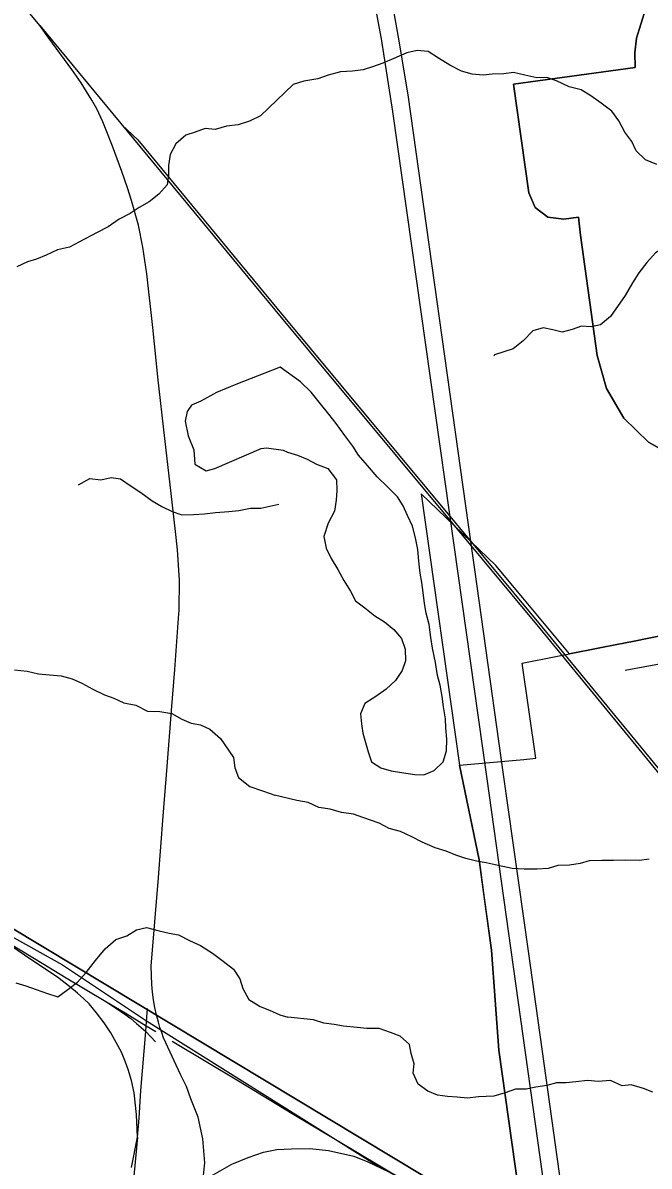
# Model space of a CAD drawing. Extents: x 114843 to 284848, y 317643 to 566895.
# Drawn here: x 169627 to 173071, y 405170 to 411461 of the extents above; entities that cross this region are included whole.
import ezdxf

# ---------------------------------------------------------------- set-up
doc = ezdxf.new("R2010")
doc.units = 0
for name, color, linetype in [('GM_X_City_Street', 7, 'Continuous'), ('GM_X_Corporation', 7, 'Continuous'), ('GM_X_County_Road', 7, 'Continuous'), ('GM_X_Interstate_Route', 7, 'Continuous'), ('GM_X_Minor_Lake', 7, 'Continuous'), ('GM_X_Minor_River', 7, 'Continuous'), ('GM_X_Rail_Line', 7, 'Continuous')]:
    doc.layers.add(name, color=color, linetype=linetype)

msp = doc.modelspace()

# ---------------------------------------------------------------- linework, layer by layer
at = {"layer": 'GM_X_City_Street'}
msp.add_lwpolyline([(172938.7, 407898.1), (173424.8, 407989), (174622.6, 408225.6)], dxfattribs=at)
at = {"layer": 'GM_X_Corporation'}
for points in [[(173088, 411653.4), (173024.9, 411454.1), (173002.3, 411376.4), (172992.2, 411296.2), (172994.9, 411215.4), (172325.7, 411122.5), (172409.4, 410525.9), (172443.8, 410444.9), (172514.1, 410391.9), (172601.5, 410381.2), (172682.4, 410391.5), (172693.3, 410292.6), (172785.5, 409630.1), (172836.2, 409447.9), (172932.6, 409285.1), (173068, 409153.1), (173226.5, 409063.6)], [(173226.5, 409063.6), (173068, 409153.1), (172932.6, 409285.1), (172836.2, 409447.9), (172785.5, 409630.1), (172693.3, 410292.6), (172682.4, 410391.5), (172601.5, 410381.2), (172514.1, 410391.9), (172443.8, 410444.9), (172409.4, 410525.9), (172325.7, 411122.5), (172994.9, 411215.4), (172992.2, 411296.2), (173002.3, 411376.4), (173024.9, 411454.1), (173088, 411653.4)], [(173125.1, 408086.2), (173061.1, 408073.6), (172997.2, 408060.9), (172931.8, 408048), (172893.8, 408040.5), (172800.7, 408022.2), (172633.3, 407989.1), (172376.6, 408297.4), (172228.5, 408475.3), (171817.9, 408869.3), (172028, 407375.4), (172135.7, 406855.2), (172163.4, 406646.6), (172203.4, 406359.2), (172244.3, 405807.3), (172388, 404792)], [(172388, 404792), (172244.3, 405807.3), (172203.4, 406359.2), (172135.7, 406855.2), (172028, 407375.4), (172382.3, 407408.3), (172447.1, 407414), (172373.1, 407937.4), (172558.5, 407974.5), (172633.3, 407989.1), (172800.7, 408022.2), (172893.8, 408040.5), (172931.8, 408048), (172997.2, 408060.9), (173061.1, 408073.6), (173125.1, 408086.2)], [(171835.8, 405112.8), (169032.4, 406800.6)], [(169032.4, 406800.6), (171835.8, 405112.8)]]:
    msp.add_lwpolyline(points, dxfattribs=at)
at = {"layer": 'GM_X_County_Road'}
msp.add_lwpolyline([(169198.7, 406637.8), (169845, 406278.5), (170307.4, 405970.3), (170833.3, 405638.8), (171575, 405173.3), (172208.4, 404827.5), (172552.1, 404644.2), (172654.1, 404589.9), (172688.7, 404572.9), (172739.6, 404560.2), (172774.8, 404558.2)], dxfattribs=at)
at = {"layer": 'GM_X_Interstate_Route'}
for points in [[(172077.5, 408698.3), (171745.7, 411064.6), (171692.4, 411382.7), (171595.2, 411928.2), (171569.4, 412054.7), (171415.4, 412782.4), (171361.9, 413027), (171332.1, 413167.1), (171301, 413314.4)], [(172835.4, 402573.1), (172692.1, 403650.3), (172552.1, 404644.2), (172178.2, 407313.3), (171999.2, 408587.1), (171662.2, 410972), (171600, 411371.9), (171474.3, 412035.7)], [(172406.7, 406353.5), (172270.6, 407324.1), (172111.9, 408453.3), (172077.5, 408698.3)], [(172993.5, 401577.5), (172992.7, 401613.7), (172980.9, 401971.7), (172961.4, 402259.9), (172935.7, 402492.5), (172927.8, 402583.9), (172883.9, 402954.9), (172784.6, 403661.1), (172654.1, 404589.9), (172406.7, 406353.5)]]:
    msp.add_lwpolyline(points, dxfattribs=at)
at = {"layer": 'GM_X_Minor_Lake'}
for points in [[(171041.3, 409566.2), (170798.7, 409471.4), (170692.5, 409426), (170606.2, 409378.3), (170554.1, 409356.6), (170529.8, 409322.7), (170519.5, 409268.6), (170535.1, 409188.3), (170566.7, 409111.9), (170572.2, 409031.7), (170634, 408995.2), (170682.1, 409008.9), (170936.7, 409117.7), (170966.8, 409121.5), (171058.7, 409109)], [(171058.7, 409109), (171082.4, 409098.5), (171136.3, 409082.1), (171190.2, 409059.6), (171242.1, 409033.1), (171304, 409008.6), (171351.6, 408946), (171353.3, 408887.9), (171348.9, 408833.7), (171340.6, 408773.6), (171306.1, 408707.7), (171281.6, 408633.6), (171295.3, 408569.4), (171322.9, 408513), (171358.6, 408452.6), (171392.2, 408392.1), (171427.9, 408333.7), (171455.6, 408281.3), (171507.4, 408242.8), (171563.1, 408198.3), (171615, 408165.8), (171666.7, 408123.3), (171708.4, 408072.8), (171730.1, 408014.5), (171731.7, 407950.3), (171713.4, 407896.2), (171677, 407842.4), (171624.7, 407794.6), (171568.4, 407754.9), (171508.1, 407715.3), (171483.7, 407659.3), (171489.4, 407603.1), (171497.1, 407552.9), (171510.8, 407500.6), (171526.5, 407450.4), (171544.1, 407394.1), (171596, 407361.6), (171651.9, 407345.1), (171709.9, 407336.6), (171781.8, 407324.1), (171831.9, 407323.7), (171888.1, 407347.3), (171938.4, 407395.1), (171956.8, 407455.1), (171959.2, 407519.3), (171953.6, 407581.5), (171951.9, 407631.7), (171940.3, 407698), (171932.6, 407754.2), (171921, 407816.4), (171907.3, 407868.7), (171895.7, 407941), (171880.2, 408019.3), (171870.6, 408079.6), (171861, 408149.9), (171845.4, 408212.2), (171835.7, 408266.4), (171828.1, 408326.6), (171820.4, 408380.9), (171812.7, 408433.1), (171805.2, 408499.3), (171799.5, 408563.5), (171785.9, 408627.8), (171770.3, 408692.1), (171742.7, 408750.5), (171719, 408802.9), (171687.3, 408853.2), (171635.5, 408903.8), (171575.9, 408962.4), (171522.2, 409025), (171472.5, 409081.5), (171440.8, 409131.9), (171397.2, 409190.4), (171349.6, 409257), (171309.8, 409307.4), (171264.2, 409363.9), (171212.5, 409428.5), (171152.8, 409485.1), (171041.3, 409566.2)]]:
    msp.add_lwpolyline(points, dxfattribs=at)
at = {"layer": 'GM_X_Minor_River'}
for points in [[(173113.5, 410681.8), (173051.6, 410706.4), (172999.9, 410756.9), (172976.2, 410807.2), (172936.5, 410859.7), (172904.9, 410922.1), (172865.2, 410974.5), (172807.4, 411019.1), (172749.6, 411059.7), (172697.8, 411092.2), (172631.9, 411108.7), (172562, 411141.3), (172508.1, 411159.8), (172454.1, 411158.2), (172388.1, 411172.7), (172324.2, 411187.3), (172272.1, 411179.6), (172208, 411178.1), (172158, 411172.5), (172098, 411178.9), (172040, 411195.4), (171974.2, 411228), (171912.4, 411266.6), (171856.6, 411303.1), (171794.6, 411307.6), (171738.5, 411296), (171666.2, 411264.4), (171606, 411238.8), (171549.9, 411219.2), (171497.7, 411201.5), (171439.6, 411193.9), (171373.6, 411190.4), (171305.4, 411172.9), (171249.3, 411153.3), (171171.1, 411139.8), (171113, 411122.2)], [(171113, 411122.2), (170933.8, 410949), (170873.6, 410919.4), (170811.4, 410899.8), (170747.3, 410892.3), (170685.2, 410874.7), (170629.2, 410879.1), (170575, 410859.5), (170522.9, 410841.8), (170468.5, 410794.1), (170436.1, 410736.2), (170427.8, 410676.1), (170427.4, 410621.9), (170421.1, 410569.8), (170374.8, 410518), (170320.5, 410476.3), (170266.2, 410444.6), (170216, 410410.9), (170155.8, 410381.2), (170095.5, 410337.6), (170035.2, 410307.9), (169938.9, 410256.5), (169882.6, 410226.8), (169816.5, 410211.3), (169754.3, 410181.7), (169702.1, 410160), (169652, 410146.3), (169593.8, 410118.7)], [(173295.1, 410271.3), (173225, 410255.7), (173160.7, 410228.1), (173106.5, 410194.5), (173058.2, 410142.7), (173013.8, 410084.8), (172979.4, 410030.9), (172938.9, 409961), (172858.2, 409845.3), (172803.9, 409799.6), (172751.7, 409787.9), (172699.7, 409792.4), (172647.6, 409772.7), (172593.5, 409759), (172541.5, 409771.5), (172487.6, 409781.9), (172431.4, 409766.3), (172379, 409710.5), (172322.7, 409666.8), (172272.6, 409651.2), (172220.5, 409633.5), (172216.4, 409627.5)], [(169933.5, 408919.2), (169995.7, 408952.9), (170055.6, 408946.5), (170111.7, 408958.2), (170163.7, 408951.9), (170217.5, 408915.5), (170275.3, 408877), (170337, 408830.6), (170390.8, 408800.2), (170448.7, 408771.7), (170500.6, 408753.4), (170564.6, 408755), (170626.6, 408758.6), (170686.7, 408766.3), (170758.7, 408771.9), (170814.8, 408777.6), (170878.9, 408791.2), (170934.9, 408790.9), (171001, 408804.5), (171034.7, 408812.5)], [(169581.6, 407900.7), (169649.5, 407894.3), (169713.5, 407877.9), (169773.5, 407873.5), (169837.4, 407867.1), (169897.3, 407850.7), (169951.2, 407828.3), (170011, 407793.9), (170074.9, 407763.4), (170126.8, 407745.1), (170182.6, 407718.6), (170248.6, 407706.2), (170312.4, 407673.8), (170380.4, 407671.4), (170446.3, 407660.9), (170500.2, 407628.5), (170552.1, 407608.2), (170604, 407597.8), (170655.9, 407573.5), (170713.6, 407523), (170785, 407418.3), (170792.7, 407362.1), (170812.4, 407307.8), (170874.1, 407259.3), (170940, 407236.9), (170991.9, 407218.6), (171009.8, 407211.1)], [(173071.8, 406859), (173017.7, 406851.4), (172943.7, 406853.9), (172875.6, 406852.4), (172811.6, 406850.9), (172741.5, 406849.4), (172691.4, 406835.8), (172633.3, 406826.2), (172569.3, 406824.7), (172515.1, 406807), (172455.1, 406803.5), (172383, 406804), (172317, 406808.5), (172241, 406825.1), (172175.1, 406839.7), (172121.1, 406848.1), (172063.2, 406862.6), (172007.2, 406881.1), (171955.4, 406903.5), (171893.4, 406922), (171823.6, 406952.7), (171765.7, 406981.2), (171703.9, 407011.7), (171641.9, 407028.3), (171586.1, 407056.8), (171496.2, 407087.5), (171444.3, 407106), (171378.3, 407116.5), (171316.4, 407135), (171254.4, 407143.5), (171196.5, 407170), (171132.6, 407182.5), (171009.8, 407211.1)], [(169587.7, 406178.3), (169643.7, 406161.9), (169699.5, 406141.5), (169761.4, 406119.1), (169819.3, 406100.7), (169873.6, 406142.5), (169927.8, 406182.3), (169974.1, 406236.1), (170026.5, 406302), (170078.9, 406365.8), (170137.2, 406417.6), (170199.3, 406437.3), (170251.5, 406471.1), (170307.6, 406482.8), (170375.5, 406464.3), (170431.4, 406451.9), (170483.4, 406443.6), (170543.2, 406411.2), (170603.1, 406384.7), (170668.8, 406342.2), (170728.6, 406297.8), (170784.3, 406253.3), (170820, 406201), (170835.7, 406146.8), (170869.4, 406086.4), (170931.2, 406047.9), (170983.1, 406027.6), (171040.9, 406003.2), (171084.9, 405988.9)], [(173091.9, 405577.1), (173040, 405597.5), (172972, 405618.1), (172922, 405612.5), (172858.1, 405641), (172790, 405635.5), (172732, 405642), (172667.9, 405634.4), (172613.9, 405628.8), (172561.8, 405629.2), (172507.7, 405613.6), (172447.6, 405604), (172395.5, 405594.4), (172335.5, 405592.8), (172279.3, 405573.2), (172217.2, 405555.6), (172133.1, 405552.2), (172073, 405544.7), (172015, 405549.1), (171963, 405553.5), (171907, 405560), (171853.1, 405582.4), (171801.3, 405620.9), (171773.7, 405681.3), (171778, 405733.4), (171762.3, 405789.7), (171752.6, 405839.9), (171700.9, 405884.5), (171649, 405904.9), (171587.1, 405927.5), (171519, 405928), (171465, 405932.4), (171391, 405941), (171339.1, 405949.4), (171281.1, 405955.8), (171225.1, 405974.3), (171084.9, 405988.9)]]:
    msp.add_lwpolyline(points, dxfattribs=at)
at = {"layer": 'GM_X_Rail_Line'}
for p, q in [((170304.4, 405940.8), (170312.4, 406037.9)), ((170224.8, 405161.7), (170256.5, 405329.9))]:
    msp.add_line(p, q, dxfattribs=at)
for points in [[(169720.2, 411445.6), (169470.4, 411746.5), (169282.3, 411972.2), (169078.6, 412216.6), (168905.4, 412426.9), (168798.6, 412553.1), (168636.2, 412750.5), (168457.5, 412964.1), (168296.6, 413158.6), (168221, 413248.9), (167853.1, 413693.6), (167650.1, 413942.5), (166830.8, 414927.8), (166099.5, 415809.2), (165565.1, 416453.3), (165247.4, 416835.3), (165046.3, 417079.3), (164916.8, 417233.1), (164809.1, 417364.8), (164177.5, 418127.7), (163773.5, 418615.1), (163034.3, 419502), (162775.1, 419815.8), (162553.2, 420083.3)], [(170615.8, 405084.6), (170627.1, 405188.9), (170615.7, 405320.8), (170590.8, 405439.2), (170550.8, 405540.7), (170526.6, 405608.3), (170493.1, 405674.1), (170413, 405848.5), (170401.1, 405876.2), (170390.3, 405904.5), (170380.9, 405933.2), (170372.3, 405961.4), (170361.1, 406002.1), (170351.9, 406043.3), (170344.7, 406084.8), (170339.6, 406126.7), (170336.6, 406168.8), (170331.8, 406270.9), (170372.3, 406759), (170398.6, 407095.1), (170420.8, 407368), (170445.1, 407677.6), (170462.1, 407902), (170483.2, 408185.7), (170486.2, 408229.1), (170487.9, 408393.7), (170476.5, 408560.4), (170465.6, 408662.3), (170442.7, 408870.1), (170408.4, 409174.2), (170369.9, 409511.5), (170359.1, 409605.5), (170341.5, 409783.5), (170308.3, 410079.7), (170286.4, 410226.1), (170262.4, 410348.2), (170224.3, 410483.2), (170202.4, 410552.9), (170171.3, 410642.3), (170119.5, 410782.2), (170081.7, 410879.4), (170066.7, 410916.5), (170033, 410987.3), (170006.7, 411036.1), (169948, 411130.4), (169896.7, 411203.3), (169770.3, 411376.8), (169720.2, 411445.6)], [(169720.2, 411445.6), (171047.2, 409839.2), (172470.2, 408128.5), (173132.5, 407321.8), (175598.8, 404348.5), (176740.5, 402970.4), (177542, 402015.9), (178280.1, 401131.6), (178395.8, 400989.3), (178627.2, 400704.6), (180666, 398256.8)], [(170171.5, 410899.3), (170258.5, 410817.6), (171058.8, 409848.8), (172481.8, 408138.1), (173144.1, 407331.3), (174768.3, 405373.2), (174844.9, 405257.3)], [(169292.2, 406550.7), (169438, 406465.1), (169733.5, 406287.7), (169865.8, 406206.9), (170082.9, 406076.5)], [(170256.5, 405329.9), (170250.8, 405454.9), (170239.5, 405573.5), (170224.7, 405640.5), (170205.4, 405701.9), (170190.8, 405741.8), (170168.8, 405797.1), (170110.9, 405903), (170073.7, 405958.7), (170032.6, 406013.5), (169991, 406062.4), (169962.9, 406089.8), (169927.5, 406122.3), (169884.5, 406157.1), (169817, 406209), (169676.6, 406302.4), (169438, 406465.1)], [(170082.9, 406076.5), (170187.2, 406006.9), (170219.9, 405982.2), (170252.2, 405955.1), (170302.3, 405910.8), (170356.5, 405853.9)], [(170082.9, 406076.5), (170188.7, 406013.5), (170305.7, 405942.6), (170357.6, 405911.6)], [(170256.5, 405329.9), (170266.1, 405434.2), (170275.8, 405585.3), (170302.3, 405910.8), (170305.7, 405942.6)], [(170448.6, 405857.1), (170812.1, 405639.8), (171108.7, 405459), (172195.8, 404810.5), (172818.9, 404438.1), (173855.6, 403813.6), (175556.6, 402790.2), (175868.9, 402582.3)], [(170256.5, 405329.9), (170228.3, 405018), (170209.5, 404743.5), (170203.1, 404661.9), (170177, 404425.6), (170164.5, 404238), (170170.9, 404076.5), (170233.8, 403047.4), (170288.3, 402233.5), (170289.7, 402042.5), (170272.3, 401806.3), (170259.6, 401641.2)], [(170174.2, 404383.4), (170217.9, 404531.8), (170262.2, 404648.4), (170335.9, 404786.1), (170437.8, 404933.2), (170478.2, 404970.8), (170520.2, 405006.6), (170615.8, 405084.6), (170673.5, 405121.4), (170776.9, 405181), (170865.5, 405217.6), (170949.8, 405246.2), (171022.8, 405262.2), (171104.4, 405265), (171205.8, 405266.6), (171307.6, 405255.8), (171447.3, 405225.2), (171524.7, 405194.3), (171677.2, 405119.9)]]:
    msp.add_lwpolyline(points, dxfattribs=at)

doc.saveas('drawing.dxf')
